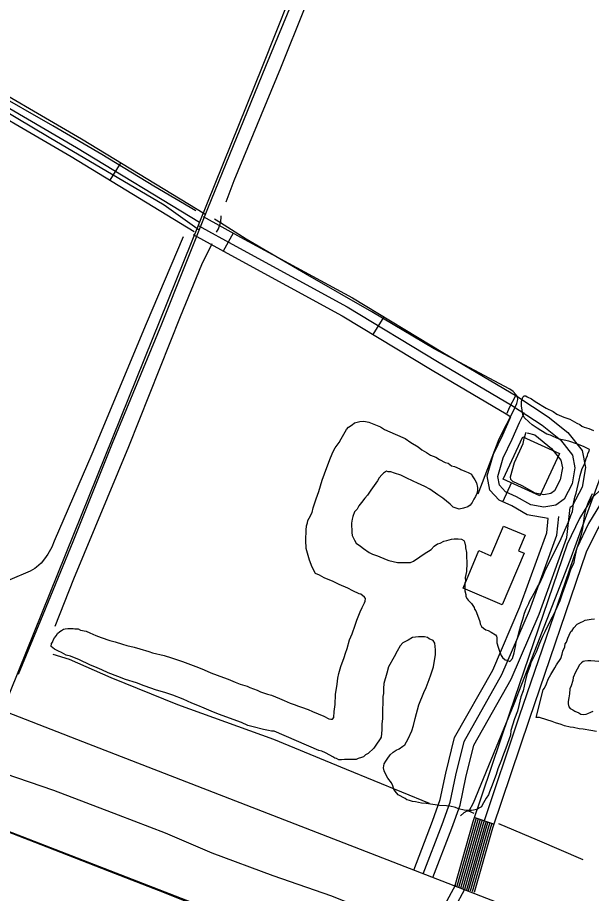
# Model space of a CAD drawing. Extents: x 3281947 to 3319794, y 715894 to 741249.
# Drawn here: x 3298000 to 3298836, y 723317 to 724593 of the extents above; entities that cross this region are included whole.
import ezdxf

# ---------------------------------------------------------------- set-up
doc = ezdxf.new("R2010")
doc.units = 0
for name, color, linetype in [('V-BLDG-OTLN', 7, 'Continuous'), ('V-DTCH-CNTR', 7, 'Continuous'), ('V-RAIL-TRAK', 7, 'Continuous'), ('V-ROAD-CNTR', 7, 'Continuous'), ('V-SITE-VEGE', 7, 'Continuous'), ('V-TOPO-SHOR', 7, 'Continuous')]:
    doc.layers.add(name, color=color, linetype=linetype)

msp = doc.modelspace()

# ---------------------------------------------------------------- linework, layer by layer
at = {"layer": 'V-BLDG-OTLN'}
for points in [[(3298760.3, 723896.4), (3298707.2, 723921), (3298735.7, 723982.6), (3298788.8, 723958)], [(3298707.7, 723852.6), (3298738.8, 723839.3), (3298729.1, 723816.4), (3298737.4, 723812.9), (3298705.5, 723738), (3298648.6, 723762.2), (3298671.8, 723816.7), (3298689.2, 723809.2)]]:
    msp.add_lwpolyline(points, close=True, dxfattribs=at)
at = {"layer": 'V-DTCH-CNTR'}
msp.add_lwpolyline([(3298264.4, 724283.4), (3298213.5, 724319.8), (3298046, 724418.3), (3297701.2, 724624.6), (3297330.4, 724834.9), (3297103.8, 724964.3)], dxfattribs=at)
at = {"layer": 'V-RAIL-TRAK'}
msp.add_lwpolyline([(3298554.1, 723184.7), (3298472.1, 723216.3), (3298383.3, 723251.9), (3298314.5, 723278.1), (3298213.9, 723318.2), (3298134.2, 723349.3), (3298034.4, 723388.4), (3297942.9, 723423.6), (3297928.5, 723429.1), (3297925.6, 723430.2), (3297861.4, 723455.6)], dxfattribs=at)
at = {"layer": 'V-ROAD-CNTR'}
for p, q in [((3298150.3, 724381.9), (3298134.7, 724356.3)), ((3298314.2, 724279.3), (3298299.7, 724253)), ((3298533.1, 724157.3), (3298517.5, 724131.7)), ((3298706.7, 723887.6), (3298719.8, 723916.5)), ((3298693.5, 723418.5), (3298665, 723428.1))]:
    msp.add_line(p, q, dxfattribs=at)
for points in [[(3287528.8, 727489.4), (3288159.7, 727246.7), (3289159.6, 726857.6), (3289743.7, 726626.7), (3290210.1, 726446.4), (3290854.7, 726194.3), (3291198.3, 726062.1), (3292329.9, 725616.5), (3292874.1, 725407.4), (3293983.9, 724974.1), (3294772.1, 724664.7), (3295711.6, 724298), (3296794.9, 723876.7), (3297613.5, 723554.1), (3297991.8, 723406.1), (3298815.4, 723086.6), (3299719.3, 722731.4), (3300678.1, 722358.1)], [(3299005.3, 726161.1), (3298974, 726058), (3298825.7, 725703), (3298356.3, 724521.3), (3297978.4, 723584)], [(3299923.8, 726089.6), (3299901, 726032), (3299863.6, 725936.1), (3299761.7, 725663.6), (3299511.6, 724964.9), (3299148.2, 723949.6), (3299122.2, 723876.9), (3299107.7, 723849.6), (3299098, 723835), (3299078.6, 723825), (3299065.5, 723827.2), (3299048.5, 723832.4), (3299003.8, 723860.3), (3298951.5, 723889.4), (3298913.2, 723905.8), (3298889.6, 723910.7), (3298870.1, 723903.7), (3298848.8, 723884.7), (3298831.4, 723856.2), (3298814, 723820.3), (3298730.5, 723575.4), (3298677.2, 723417.2), (3298650.5, 723323)], [(3299937.8, 726084), (3299915, 726026.5), (3299877.6, 725930.8), (3299775.8, 725658.5), (3299525.7, 724959.8), (3299162.3, 723944.6), (3299136, 723870.8), (3299120.6, 723841.9), (3299108.3, 723823.5), (3299081.1, 723809.3), (3299062, 723812.6), (3299042.2, 723818.6), (3298996.1, 723847.4), (3298944.8, 723875.9), (3298908.7, 723891.5), (3298890.7, 723895.2), (3298877.9, 723890.6), (3298860.4, 723875), (3298844.6, 723849), (3298827.9, 723814.6), (3298744.7, 723570.6), (3298691.5, 723412.7), (3298665, 723318.9)], [(3299763.5, 725711.2), (3299747.6, 725668.8), (3299497.4, 724969.9), (3299134.1, 723954.7), (3299108.5, 723882.9), (3299094.8, 723857.3), (3299087.7, 723846.6), (3299076.2, 723840.6), (3299068.9, 723841.8), (3299054.7, 723846.1), (3299011.4, 723873.2), (3298958.1, 723902.8), (3298917.7, 723920.2), (3298888.5, 723926.2), (3298862.3, 723916.8), (3298837.1, 723894.4), (3298818.3, 723863.4), (3298800.1, 723826), (3298716.3, 723580.2), (3298662.9, 723421.6), (3298636.1, 723327)], [(3296173.7, 725522.6), (3296183.6, 725526.1), (3296215.9, 725522.3), (3296254.8, 725511.1), (3296305.5, 725486.7), (3296370.6, 725454.8), (3296418.5, 725433.6), (3296477.7, 725397.6), (3296543.9, 725357.3), (3296633, 725311.4), (3296700.4, 725273.2), (3296736.1, 725254.4), (3296764.9, 725224.3), (3296787.2, 725184.5), (3296802.8, 725164.8), (3296829.9, 725145.7), (3296894, 725111.6), (3297069.2, 725015.5), (3297395.5, 724824.3), (3297750.3, 724616.8), (3298093.5, 724416.6), (3298272.7, 724307.4)], [(3298264.9, 724294.6), (3298085.8, 724403.7), (3297742.8, 724603.9), (3297388, 724811.4), (3297061.8, 725002.5), (3296886.8, 725098.4), (3296822, 725133), (3296792.4, 725153.8), (3296774.7, 725176.1), (3296752.8, 725215.3), (3296727, 725242.3), (3296693.2, 725260), (3296625.9, 725298.2), (3296536.6, 725344.2), (3296469.9, 725384.8), (3296411.6, 725420.2), (3296364.2, 725441.2), (3296299, 725473.2), (3296249.5, 725497.1), (3296213, 725507.5), (3296185.3, 725510.8), (3296166.6, 725504.2)], [(3296160.9, 725486.2), (3296187, 725495.5), (3296210, 725492.8), (3296244.1, 725483), (3296292.4, 725459.7), (3296357.9, 725427.6), (3296404.6, 725406.9), (3296462.1, 725372), (3296529.2, 725331.1), (3296618.7, 725285), (3296686, 725246.9), (3296717.8, 725230.1), (3296740.6, 725206.3), (3296762.2, 725167.7), (3296782, 725142.8), (3296814.1, 725120.2), (3296879.7, 725085.2), (3297054.4, 724989.4), (3297380.4, 724798.4), (3297735.2, 724590.9), (3298078.1, 724390.8), (3298257.1, 724281.8)], [(3293604.8, 725293.3), (3294762.1, 724839.9), (3295753.8, 724453.1), (3296714, 724076.6), (3298094.6, 723538.7), (3299007, 723184.6), (3299321, 723061.9), (3299523.3, 722999.2), (3299701.5, 722950.5), (3299949, 722905.2), (3300134.1, 722886.4), (3300314.5, 722877.1), (3300486.9, 722878.9), (3300681.3, 722895.7), (3300871.4, 722922.7), (3301027.9, 722958.5), (3301177.9, 722998.7), (3301318.6, 723046.1), (3301415.1, 723084.5), (3301509.5, 723122.5), (3301655.6, 723193.6), (3302010.6, 723367.2), (3302498.5, 723608.3), (3302680.4, 723698.6)], [(3298361.6, 724522.4), (3298404.9, 724627.5), (3298414.5, 724649.7)], [(3298001.8, 723636.6), (3298034, 723715.3), (3298081.4, 723830), (3298138.6, 723973.2), (3298210.1, 724146.9), (3298277.1, 724315.2), (3298361.6, 724522.4)], [(3298270.3, 724303.3), (3298324.9, 724273.4), (3298487.6, 724184.9), (3298619.1, 724105.1), (3298727, 724041.5), (3298772.7, 724011.8), (3298801, 723988.7), (3298822, 723962.5), (3298826.7, 723937.7), (3298821.9, 723909), (3298807.3, 723881.7), (3298804.5, 723879.6)], [(3298263.1, 724290.2), (3298317.7, 724260.2), (3298480.1, 724171.9), (3298611.4, 724092.2), (3298719.1, 724028.8), (3298763.8, 723999.7), (3298790.3, 723978.1), (3298807.9, 723956), (3298811.4, 723937.5), (3298807.5, 723913.9), (3298795.7, 723891.8), (3298783.6, 723883), (3298766, 723879.9), (3298747.3, 723883.3), (3298726.4, 723895.1), (3298710.2, 723902.5), (3298701.6, 723911.9), (3298699.1, 723924.8), (3298706.8, 723951.7), (3298720.2, 723978.9), (3298730.6, 724003.5), (3298738, 724017.9)], [(3298255.9, 724277), (3298310.5, 724247.1), (3298472.6, 724158.9), (3298603.7, 724079.4), (3298711.2, 724016), (3298718, 724011.6)], [(3298712.6, 724016.9), (3298716.2, 724025.2), (3298725.2, 724042.8)], [(3298772.6, 723863.5), (3298742.1, 723869), (3298719.6, 723881.8), (3298701.2, 723890.1), (3298687.7, 723904.9), (3298683.7, 723925.5), (3298692.8, 723957.1), (3298706.5, 723985.2), (3298717, 724009.8), (3298718, 724011.6)], [(3298741.7, 723988.5), (3298753.2, 723985.2), (3298777.4, 723965.3), (3298791.1, 723948.3), (3298793.2, 723937.3), (3298790.2, 723919.7), (3298781.8, 723903.9), (3298776.4, 723900), (3298766, 723898.2), (3298753.5, 723900.5), (3298734.5, 723911.2), (3298721, 723917.3), (3298718.3, 723920.3), (3298717.6, 723924), (3298723.7, 723945.2), (3298736.2, 723972.6), (3298737.4, 723980), (3298740.4, 723989.1)], [(3298604.8, 723340.8), (3298632.2, 723412.4), (3298644.3, 723446), (3298652.8, 723486.1), (3298664.5, 723533.3), (3298718.7, 723629.5), (3298759.2, 723724), (3298799.9, 723835.8), (3298804.5, 723879.6)], [(3298576.8, 723351.5), (3298604.1, 723422.8), (3298615.4, 723454.2), (3298623.5, 723492.8), (3298636.4, 723544.5), (3298691.8, 723642.8), (3298731.2, 723735.1), (3298770.4, 723842.7), (3298772.6, 723863.5)], [(3298590.8, 723346.1), (3298618.1, 723417.6), (3298629.9, 723450.1), (3298638.2, 723489.5), (3298650.4, 723538.9), (3298705.2, 723636.2), (3298745.2, 723729.5), (3298785.2, 723839.2), (3298788, 723866.5)], [(3298667.9, 723427.1), (3298665.7, 723420.7), (3298639, 723326.2)], [(3298670.7, 723426.2), (3298668.6, 723419.8), (3298641.9, 723325.4)], [(3298673.6, 723425.2), (3298671.5, 723419), (3298644.8, 723324.6)], [(3298676.4, 723424.2), (3298674.3, 723418.1), (3298647.6, 723323.8)], [(3298679.3, 723423.3), (3298677.2, 723417.2), (3298650.5, 723323)], [(3298682.1, 723422.3), (3298680.1, 723416.3), (3298653.4, 723322.1)], [(3298684.9, 723421.4), (3298682.9, 723415.4), (3298656.3, 723321.3)], [(3298687.8, 723420.4), (3298685.8, 723414.5), (3298659.2, 723320.5)], [(3298690.6, 723419.4), (3298688.7, 723413.6), (3298662.1, 723319.7)], [(3298637.6, 723330), (3298609, 723276.9), (3298557.9, 723148.1), (3298517.7, 723035.1), (3298493.6, 722965.3)], [(3298650.8, 723322.9), (3298622.7, 723270.5), (3298572, 723142.8), (3298531.8, 723030.1), (3298507.7, 722960.4)]]:
    msp.add_lwpolyline(points, dxfattribs=at)
at = {"layer": 'V-SITE-VEGE'}
for points in [[(3298819.2, 723926.2), (3298822.2, 723936.2), (3298825.3, 723942.5), (3298827.8, 723950.7), (3298829.6, 723955.1), (3298830.2, 723958.2), (3298832.1, 723961.4), (3298832.7, 723963.9), (3298823.9, 723968.2), (3298815.1, 723971.9), (3298802.5, 723976.2), (3298795.6, 723977.4), (3298788.7, 723979.2), (3298779.9, 723982.9), (3298776.1, 723984.7), (3298770.5, 723986.6), (3298761.7, 723991.5), (3298756.6, 723995.2), (3298749.1, 724000.2), (3298744.7, 724003.9), (3298737.7, 724010.7), (3298735.8, 724015.1), (3298733.8, 724027.6), (3298733.8, 724033.9), (3298735.6, 724040.1), (3298737.5, 724042), (3298740, 724042), (3298741.8, 724040.8), (3298748.1, 724037.7), (3298753.8, 724034), (3298769.5, 724024.1), (3298779.6, 724019.2), (3298785.3, 724015.5), (3298795.3, 724011.2), (3298804.1, 724008.1), (3298814.2, 724002.6), (3298818.6, 724000.7), (3298821.7, 723998.2), (3298824.9, 723996.4), (3298831.8, 723994.6), (3298838.7, 723991.5)], [(3298505, 723740.8), (3298506.3, 723743.3), (3298506.8, 723747), (3298505, 723748.9), (3298499.9, 723753.2), (3298497.4, 723753.9), (3298488, 723758.2), (3298481.1, 723761.9), (3298468.5, 723767.4), (3298459.7, 723771.7), (3298446.5, 723777.2), (3298439.6, 723780.9), (3298433.9, 723783.4), (3298428.8, 723792.8), (3298425, 723802.7), (3298420.5, 723819.6), (3298419.7, 723832.1), (3298420.2, 723846.6), (3298420.8, 723852.8), (3298422, 723857.2), (3298422.6, 723860.4), (3298424.5, 723864.1), (3298428.8, 723872.3), (3298430.6, 723879.2), (3298434.9, 723892.4), (3298438.6, 723903.1), (3298443.4, 723919.4), (3298447.1, 723928.8), (3298454.5, 723949.5), (3298458.2, 723957.7), (3298460, 723962.1), (3298462.5, 723966.5), (3298468.1, 723974.1), (3298471.1, 723979.7), (3298479.2, 723993), (3298481.7, 723996.7), (3298487.3, 723999.9), (3298490.4, 724003.1), (3298498.5, 724005), (3298504.1, 724005.1), (3298511.7, 724003.9), (3298528.6, 723997.1), (3298534.3, 723993.4), (3298550, 723986.6), (3298564.5, 723979.9), (3298572.7, 723974.3), (3298583.4, 723968.1), (3298588.4, 723963.8), (3298595.3, 723959.5), (3298601, 723955.7), (3298609.2, 723952.7), (3298614.2, 723949.6), (3298622.4, 723945.3), (3298626.8, 723944.1), (3298631.8, 723940.3), (3298636.2, 723939.1), (3298643.7, 723936), (3298645.6, 723934.8), (3298651.3, 723932.3), (3298656.3, 723930.5), (3298660.7, 723928), (3298662, 723925.5), (3298665.8, 723919.9), (3298668.3, 723915.6), (3298669.6, 723908.7), (3298669.7, 723904.3), (3298668.5, 723899.9), (3298666.6, 723895.5), (3298664.1, 723891.7), (3298661.7, 723886.7), (3298659.2, 723882.9), (3298655.5, 723880.4), (3298649.2, 723878.5), (3298643, 723877.2), (3298634.2, 723880.2), (3298629.7, 723884.6), (3298619, 723893.3), (3298612.1, 723898.2), (3298600.1, 723906.3), (3298593.2, 723910), (3298582.5, 723914.9), (3298576.2, 723918), (3298565.6, 723922.9), (3298558, 723926.6), (3298548.6, 723929.6), (3298543.6, 723931.5), (3298539.8, 723931.4), (3298537.3, 723932.7), (3298532.9, 723929.5), (3298530.4, 723927), (3298526.7, 723922.6), (3298524.3, 723918.2), (3298514.3, 723904.9), (3298509.4, 723897.4), (3298505.7, 723893), (3298500.7, 723886.7), (3298497, 723882.2), (3298494.5, 723877.2), (3298490.8, 723873.4), (3298488.3, 723866.5), (3298487.1, 723862.8)], [(3298487.1, 723862.8), (3298486.5, 723856.5), (3298486.7, 723843.3), (3298487.3, 723839), (3298490.5, 723832.1), (3298493, 723827.7), (3298499.3, 723823.4), (3298503.8, 723819.7), (3298511.9, 723814.1), (3298517, 723811.6), (3298523.9, 723809.2), (3298536.5, 723803.7), (3298540.8, 723802.4), (3298553.4, 723799.4), (3298572.2, 723799.6), (3298576.6, 723801.5), (3298585.9, 723807.8), (3298592.1, 723812.2), (3298602.1, 723818.6), (3298606.4, 723823), (3298611.4, 723826.8), (3298615.2, 723827.5), (3298620.8, 723830.6), (3298625.2, 723831.3), (3298632, 723833.2), (3298635.8, 723833.9), (3298641.4, 723833.9), (3298646.4, 723833.4), (3298649.6, 723831.5), (3298650.9, 723829.6), (3298652.2, 723823.4), (3298652.2, 723820.9), (3298653.5, 723814), (3298653.5, 723808.4), (3298654.2, 723799.6), (3298654.3, 723795.2), (3298653.7, 723789.6), (3298653.7, 723786.4), (3298651.9, 723777.7), (3298652, 723772), (3298651.3, 723769.5), (3298651.4, 723758.2), (3298652.7, 723752.6), (3298652.8, 723750.1), (3298654.7, 723746.4), (3298655.9, 723744.5), (3298661, 723739.5), (3298664.8, 723733.9), (3298665.4, 723731.4), (3298667.3, 723728.9), (3298668, 723726.4), (3298673.1, 723713.3), (3298673.7, 723710.2), (3298675.7, 723706.4), (3298678.2, 723704), (3298682, 723701.5), (3298685.1, 723700.3), (3298689.5, 723697.8), (3298695.8, 723694.1), (3298697.1, 723692.2), (3298697.7, 723689.7), (3298697.8, 723682.2), (3298699.7, 723676), (3298701.6, 723670.3), (3298704.2, 723664.1), (3298706.1, 723661), (3298709.9, 723657.9), (3298712.4, 723657.3), (3298716.8, 723655.4), (3298720.5, 723659.8), (3298722.9, 723668), (3298725.4, 723679.3), (3298725.9, 723683.7), (3298727.8, 723689.3), (3298729, 723692.5), (3298730.2, 723698.7), (3298733.9, 723711.3), (3298735.7, 723717), (3298738.1, 723725.7), (3298740.6, 723732), (3298744.3, 723739.6), (3298745.5, 723742.7), (3298752.3, 723754.7), (3298756.6, 723762.8), (3298760.3, 723769.1), (3298764.6, 723779.2), (3298767.7, 723786.1), (3298773.9, 723799.3), (3298779.4, 723809.4), (3298785.6, 723822.6), (3298789.9, 723830.8), (3298794.8, 723842.1), (3298802.8, 723859.7), (3298805.3, 723867.8), (3298807.7, 723873.5), (3298808.9, 723881), (3298809.5, 723885.4), (3298811.3, 723894.8), (3298813.1, 723900.5), (3298817.4, 723919.3), (3298819.2, 723926.2)], [(3298836.3, 723899.4), (3298830.8, 723886.8), (3298827.1, 723878), (3298824.7, 723867.4), (3298824.1, 723859.8), (3298822.3, 723849.2), (3298820.5, 723840.4), (3298816.8, 723827.8), (3298813.8, 723819), (3298812, 723810.3), (3298809.6, 723797.7), (3298805.3, 723790.2), (3298801, 723776.4), (3298793, 723753.7), (3298789.3, 723743.7), (3298782.6, 723728.6), (3298778.3, 723719.8), (3298771.5, 723706.6), (3298767.8, 723698.4), (3298764.1, 723691.5), (3298759.8, 723681.4), (3298754.9, 723668.9), (3298747.5, 723653.2), (3298746.3, 723649.4), (3298741.4, 723636.2), (3298738.9, 723626.2), (3298735.9, 723612.4), (3298732.9, 723603.6), (3298729.8, 723591), (3298728, 723582.9), (3298723.7, 723571.5), (3298718.2, 723554.6), (3298717.7, 723547.7), (3298710.9, 723528.9), (3298706, 723516.3), (3298704.8, 723511.9), (3298699.3, 723498.7), (3298696.8, 723490.5), (3298690.1, 723472.9), (3298687, 723465.4), (3298685.8, 723461)], [(3298343, 723560.3), (3298335.5, 723562.1), (3298326.1, 723566.5), (3298303.4, 723574.4), (3298294, 723578.1), (3298285.2, 723581.2), (3298272, 723587.3), (3298262.6, 723591), (3298253.8, 723594.7), (3298241.2, 723600.2), (3298226.1, 723606.4), (3298214.8, 723610), (3298202.3, 723613.7), (3298184.7, 723619.8), (3298173.4, 723624.1), (3298157.1, 723629), (3298146.4, 723633.3), (3298131.9, 723638.8), (3298123.1, 723643.1), (3298116.2, 723646.2), (3298105.5, 723650.5), (3298090.4, 723657.9), (3298077.3, 723662.8), (3298071, 723664.6), (3298064.1, 723668.3), (3298059.7, 723670.1), (3298054, 723673.2), (3298049, 723676.9), (3298049.5, 723681.3), (3298051.4, 723683.9), (3298052, 723686.4), (3298053.9, 723689.5), (3298056.3, 723692.7), (3298058.2, 723695.8), (3298061.9, 723699), (3298064.4, 723700.2), (3298066.9, 723702.1), (3298069.4, 723702.8), (3298073.2, 723703.4), (3298081.3, 723703.5), (3298083.8, 723702.9), (3298088.2, 723702.9), (3298092, 723701.1), (3298100.1, 723699.3), (3298105.2, 723696.8), (3298114, 723693.1), (3298122.1, 723690.1), (3298134.7, 723685.8), (3298142.2, 723684), (3298152.9, 723680.3), (3298159.2, 723678.5), (3298169.8, 723676), (3298178, 723673.6), (3298191.2, 723670), (3298196.8, 723668.1), (3298213.8, 723663.9), (3298224.5, 723660.8), (3298240.2, 723655.3), (3298263.4, 723646.7), (3298271.6, 723643), (3298281.6, 723638.7), (3298299.8, 723632), (3298306.8, 723629.6), (3298316.8, 723625.3), (3298324.3, 723622.2), (3298334.4, 723619.1), (3298338.2, 723617.3), (3298348.8, 723613.6), (3298353.9, 723611.1), (3298363.9, 723607.5), (3298369.6, 723606.3), (3298381.5, 723601.3), (3298388.4, 723598.3), (3298397.2, 723594.6), (3298402.9, 723592.8), (3298409.2, 723590.3), (3298413.6, 723588.5), (3298423, 723585.4), (3298429.3, 723582.3), (3298446.2, 723575.6), (3298453.2, 723571.9), (3298456.3, 723571.3), (3298458.8, 723571.3), (3298460.7, 723573.8), (3298461.2, 723582.6), (3298462.4, 723592.6), (3298462.9, 723607), (3298465.3, 723622.1), (3298466.5, 723630.8), (3298467.6, 723637.7), (3298470.7, 723647.8), (3298475.6, 723661), (3298477.4, 723667.3), (3298479.9, 723674.2), (3298483.5, 723686.7), (3298487.2, 723695.5), (3298491.5, 723708.1), (3298493.9, 723715.6), (3298498.9, 723727.6), (3298501.9, 723733.9), (3298505, 723740.8)], [(3298842.9, 723553.1), (3298834.7, 723554.9), (3298823.4, 723556.7), (3298817.8, 723557.3), (3298809.6, 723559.1), (3298804.6, 723559.7), (3298796.5, 723561.5), (3298791.4, 723563.3), (3298783.3, 723565.8), (3298778.2, 723567.6), (3298770.7, 723570.1), (3298760, 723573.7), (3298755, 723573.7), (3298765.3, 723613.9), (3298767.2, 723616.4), (3298770.3, 723622.7), (3298772.7, 723629.6), (3298776.4, 723636.5), (3298782, 723645.9), (3298784.5, 723650.3), (3298790.7, 723659.8), (3298793.1, 723666.1), (3298793.7, 723670.4), (3298796.8, 723676.7), (3298797.4, 723681.1), (3298799.2, 723683.6), (3298801.1, 723689.3), (3298802.9, 723693.7), (3298805.4, 723698.7), (3298807.2, 723700.6), (3298809.7, 723704.4), (3298814.7, 723709.4), (3298816.5, 723710.7), (3298820.3, 723712.6), (3298822.8, 723713.3), (3298826.5, 723715.2), (3298835.3, 723717.1), (3298839.7, 723717.2)], [(3298685.8, 723461), (3298682.1, 723456), (3298676.5, 723445.9), (3298675.3, 723443.4), (3298671.5, 723441.5), (3298669, 723439.6), (3298660.9, 723438.3), (3298655.3, 723438.2), (3298650.3, 723438.8), (3298642.1, 723440.6), (3298637.7, 723442.5), (3298629.6, 723444.3), (3298624.5, 723444.9), (3298614.5, 723445.4), (3298595.1, 723448.4), (3298588.2, 723448.9), (3298579.4, 723450.8), (3298575, 723451.3), (3298570.6, 723452.6), (3298566.8, 723453.8), (3298564.3, 723455.6), (3298554.3, 723461.2), (3298549.8, 723466.2), (3298547.9, 723469.3), (3298546.6, 723474.3), (3298544.7, 723478.7), (3298539, 723485.5), (3298536.5, 723489.9), (3298533.9, 723496.1), (3298532.6, 723500.5), (3298533.9, 723506.1), (3298536.3, 723509.9), (3298538.2, 723513.1), (3298542.5, 723519.4), (3298546.9, 723523.1), (3298551.2, 723526.3), (3298555.6, 723528.2), (3298561.2, 723532), (3298563.7, 723533.9), (3298568.6, 723542.7), (3298574.2, 723554.1), (3298576.6, 723562.2), (3298579, 723572.3), (3298584.5, 723592.3), (3298591.3, 723609.9), (3298595, 723617.5), (3298599.2, 723628.8), (3298601.7, 723635.7), (3298605.4, 723647.6), (3298608.3, 723665.2), (3298608.3, 723672.1), (3298607.6, 723682.1), (3298605.1, 723685.8), (3298599.4, 723688.3), (3298596.9, 723690.1), (3298592.5, 723691.4), (3298588.1, 723691.3), (3298583.7, 723691.3), (3298575, 723690), (3298568.7, 723686.2), (3298561.2, 723682.3), (3298556.9, 723677.9), (3298552.6, 723670.4), (3298548.2, 723662.2), (3298540.2, 723647.7), (3298537.8, 723638.3), (3298533.5, 723623.2), (3298533, 723615.7), (3298533, 723608.8), (3298531.8, 723604.4), (3298531.9, 723593.8), (3298531.3, 723586.9), (3298531.4, 723571.9), (3298530.2, 723564.3), (3298530.3, 723555.6), (3298529.2, 723544.9), (3298527.9, 723542.4), (3298526.1, 723539.9), (3298523.6, 723536.1), (3298518.6, 723529.2), (3298510.6, 723521), (3298506.8, 723519.1), (3298503.7, 723516.5), (3298500.6, 723515.3), (3298496.2, 723514), (3298493.1, 723512.7), (3298476.2, 723512.6), (3298471.8, 723511.9), (3298468, 723511.9), (3298464.3, 723513.7), (3298461.8, 723514.3), (3298459.2, 723516.2), (3298454.8, 723518.6), (3298448.5, 723522.3), (3298442.9, 723524.8), (3298438.5, 723525.4), (3298373.8, 723553.7), (3298370, 723553.7), (3298365.6, 723554.9), (3298358.1, 723556.1), (3298343, 723560.3)], [(3298846.4, 723655.2), (3298834.5, 723656.4), (3298830.1, 723656.3), (3298825.8, 723655.7), (3298823.3, 723655), (3298820.8, 723653.1), (3298818.3, 723650.6), (3298814.6, 723644.3), (3298812.1, 723639.9), (3298809, 723631.7), (3298808.5, 723627.4), (3298806, 723619.8), (3298804.2, 723615.4), (3298803.6, 723607.9), (3298802.4, 723602.3), (3298801.8, 723597.2), (3298801.8, 723593.5), (3298802.5, 723589.1), (3298804.4, 723586.6), (3298808.2, 723584.8), (3298811.3, 723582.9), (3298817, 723580.4), (3298820.1, 723578.6), (3298823.3, 723578), (3298827.6, 723578.7), (3298830.1, 723579.3), (3298834.5, 723581.2), (3298838.2, 723583.1)]]:
    msp.add_lwpolyline(points, dxfattribs=at)
at = {"layer": 'V-TOPO-SHOR'}
msp.add_line((3298295.9, 724304.5), (3298295.8, 724294.1), dxfattribs=at)
for points in [[(3298507.3, 724831.2), (3298453.8, 724696.8), (3298382.8, 724519.3), (3298315.1, 724355.3), (3298303.4, 724324.4)], [(3299444.4, 724819.2), (3299374.9, 724637), (3299296.4, 724424), (3299229.2, 724241.3), (3299202.1, 724166.8), (3299176.2, 724095.7), (3299099, 723882.6), (3299091.3, 723863), (3299088.1, 723856.9), (3299085.7, 723853.6), (3299083.9, 723850.8), (3299079.3, 723847.5), (3299074.6, 723846), (3299067.6, 723845), (3299061.5, 723847.3), (3299049.8, 723852.8), (3298963, 723902.5), (3298864.5, 723958.2), (3298861.7, 723957.3), (3298859.4, 723954), (3298804.2, 723802.3), (3298722.7, 723592.9), (3298663.2, 723449.1), (3298656.8, 723437.4)], [(3298259.6, 724311.7), (3298198.4, 724347.8), (3298122.9, 724393.9), (3298051.5, 724435.4), (3297961.5, 724486.9), (3297852.6, 724552.3), (3297719, 724628.3), (3297607.8, 724691.2)], [(3298670.8, 723899.7), (3298701.4, 723979.8), (3298722.5, 724021.5), (3298727.1, 724030.9), (3298728.5, 724037), (3298728, 724040.7), (3298725.6, 724044.4), (3298721.4, 724048.6), (3298716.7, 724051.8), (3298606.5, 724110.7), (3298516, 724164.6), (3298419.3, 724219.8), (3298333, 724270.5), (3298295.8, 724294.1), (3298287.1, 724299.6)], [(3298290, 724280.4), (3298292.5, 724285.4), (3298295.8, 724294.1)], [(3298241.5, 724274), (3298187.4, 724147), (3298108.2, 723957.3), (3298053.6, 723830.3), (3298050, 723821.9), (3298044.5, 723811.5), (3298039.4, 723805), (3298034.8, 723798.4), (3298027.8, 723792.7), (3298025.5, 723790.8), (3298018.5, 723786.6), (3297989.2, 723774.2)], [(3298054.8, 723706.9), (3298082.3, 723775.8), (3298162, 723968.3), (3298237.5, 724158), (3298268.6, 724233.4), (3298283.3, 724263.9)], [(3298599.7, 723448.6), (3298478.9, 723498), (3298373, 723541.5), (3298233.5, 723592.2), (3298136.5, 723631.6), (3298075.6, 723658.2), (3298052.2, 723665.4)], [(3297981.9, 723492), (3298052.4, 723467.7), (3298146.5, 723431.9), (3298215, 723405.6), (3298282.8, 723376.5), (3298372, 723343.4), (3298457, 723313.8), (3298558, 723273.2), (3298583, 723261.7), (3298594.9, 723260.2)], [(3298665, 723433.8), (3298656.8, 723437.4), (3298654, 723437.4), (3298649.8, 723435), (3298644.8, 723430.4)], [(3298823.3, 723366.5), (3298757, 723394.8), (3298700.8, 723419)]]:
    msp.add_lwpolyline(points, dxfattribs=at)

doc.saveas('drawing.dxf')
